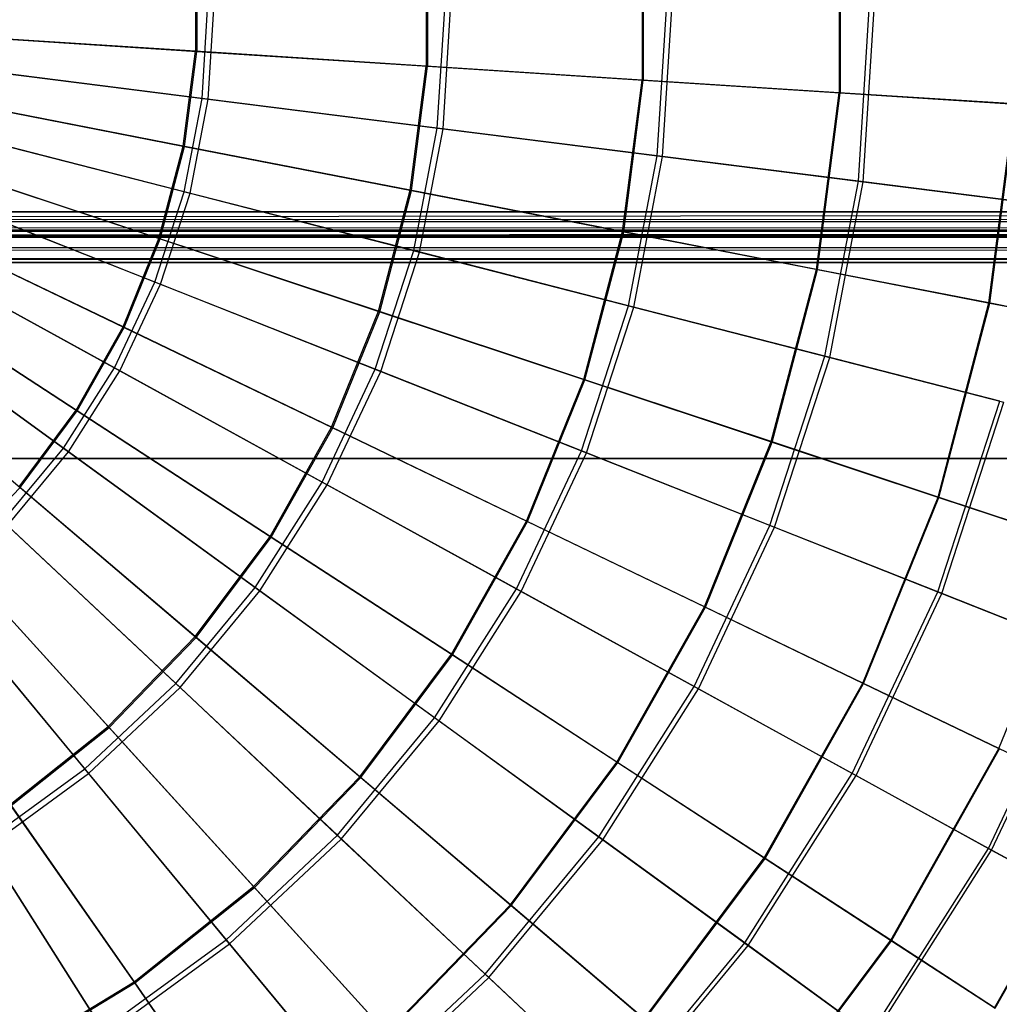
# Model space of a CAD drawing. Extents: x 0.2 to 40.1, y -6.7 to 6.7.
# Tile 366 of 516: x 30.5 to 32.1, y -5 to -3.4. Entities that reach past the tile are written whole.
import ezdxf

# ---------------------------------------------------------------- set-up
doc = ezdxf.new("R2010")
doc.units = 0
doc.header["$MEASUREMENT"] = 0
doc.layers.get('0').update_dxf_attribs({"color": 13, "linetype": 'CONTINUOUS'})

# ---------------------------------------------------------------- blocks, each defined once
blk = doc.blocks.new('SNOWBALL_XIV_PM3_STL')
at = {"color": 0}
for p, q in [((31.8011, -3.2852, 19.2135), (31.8011, -3.5631, 19.2135)), ((31.8011, -3.2852, 19.2135), (31.8011, -3.5631, 19.2135)), ((31.8028, -3.2851, 14.6297), (31.8028, -3.5632, 14.6297)), ((31.8028, -3.2851, 14.6297), (31.8028, -3.5632, 14.6297)), ((31.4937, -3.305, 19.4623), (31.4937, -3.5434, 19.4623)), ((31.4937, -3.305, 19.4623), (31.4937, -3.5434, 19.4623)), ((31.4955, -3.3049, 14.3807), (31.4955, -3.5435, 14.3807)), ((31.4955, -3.3049, 14.3807), (31.4955, -3.5435, 14.3807)), ((31.1572, -3.3266, 19.67), (31.1572, -3.5218, 19.67)), ((31.1572, -3.3266, 19.67), (31.1572, -3.5218, 19.67)), ((31.1592, -3.3265, 14.1727), (31.1592, -3.5219, 14.1727)), ((31.1592, -3.3265, 14.1727), (31.1592, -3.5219, 14.1727)), ((30.7971, -3.3497, 19.8332), (30.7971, -3.4986, 19.8332)), ((30.7971, -3.3497, 19.8332), (30.7971, -3.4986, 19.8332)), ((30.7992, -3.3496, 14.0093), (30.7992, -3.4988, 14.0093)), ((30.7992, -3.3496, 14.0093), (30.7992, -3.4988, 14.0093)), ((30.8075, -3.572, 19.8779), (30.8168, -3.4242, 19.8779)), ((30.8075, -3.572, 19.8779), (30.8168, -3.4242, 19.8779)), ((30.8171, -3.5732, 13.9628), (30.8265, -3.4242, 13.9628)), ((30.8171, -3.5732, 13.9628), (30.8265, -3.4242, 13.9628)), ((31.1742, -3.6183, 19.7151), (31.1864, -3.4242, 19.7151)), ((31.1742, -3.6183, 19.7151), (31.1864, -3.4242, 19.7151)), ((31.1833, -3.6195, 14.1268), (31.1956, -3.4242, 14.1268)), ((31.1833, -3.6195, 14.1268), (31.1956, -3.4242, 14.1268)), ((31.5172, -3.6617, 19.5064), (31.5321, -3.4242, 19.5064)), ((31.5172, -3.6617, 19.5064), (31.5321, -3.4242, 19.5064)), ((31.5256, -3.6627, 14.3367), (31.5406, -3.4242, 14.3367)), ((31.5256, -3.6627, 14.3367), (31.5406, -3.4242, 14.3367)), ((31.8309, -3.7013, 19.2551), (31.8484, -3.4242, 19.2551)), ((31.8309, -3.7013, 19.2551), (31.8484, -3.4242, 19.2551)), ((31.8385, -3.7023, 14.5889), (31.856, -3.4242, 14.5889)), ((31.8385, -3.7023, 14.5889), (31.856, -3.4242, 14.5889)), ((30.7971, -3.4986, 19.8332), (30.4192, -3.4744, 19.9493)), ((30.7971, -3.4986, 19.8332), (30.4192, -3.4744, 19.9493)), ((30.4215, -3.4745, 13.8929), (30.7992, -3.4988, 14.0093)), ((30.4215, -3.4745, 13.8929), (30.7992, -3.4988, 14.0093)), ((30.778, -3.6464, 19.8332), (30.7971, -3.4986, 19.8332)), ((30.778, -3.6464, 19.8332), (30.7971, -3.4986, 19.8332)), ((30.7802, -3.6468, 14.0093), (30.7992, -3.4988, 14.0093)), ((30.7802, -3.6468, 14.0093), (30.7992, -3.4988, 14.0093)), ((31.1572, -3.5218, 19.67), (30.7971, -3.4986, 19.8332)), ((31.1572, -3.5218, 19.67), (30.7971, -3.4986, 19.8332)), ((30.7992, -3.4988, 14.0093), (31.1592, -3.5219, 14.1727)), ((30.7992, -3.4988, 14.0093), (31.1592, -3.5219, 14.1727)), ((30.8075, -3.572, 19.8779), (30.4231, -3.5235, 19.9921)), ((30.8075, -3.572, 19.8779), (30.4231, -3.5235, 19.9921)), ((30.4331, -3.5247, 13.8473), (30.8171, -3.5732, 13.9628)), ((30.4331, -3.5247, 13.8473), (30.8171, -3.5732, 13.9628)), ((31.1322, -3.7153, 19.67), (31.1572, -3.5218, 19.67)), ((31.1322, -3.7153, 19.67), (31.1572, -3.5218, 19.67)), ((31.1342, -3.7157, 14.1727), (31.1592, -3.5219, 14.1727)), ((31.1342, -3.7157, 14.1727), (31.1592, -3.5219, 14.1727)), ((31.4937, -3.5434, 19.4623), (31.1572, -3.5218, 19.67)), ((31.4937, -3.5434, 19.4623), (31.1572, -3.5218, 19.67)), ((31.1592, -3.5219, 14.1727), (31.4955, -3.5435, 14.3807)), ((31.1592, -3.5219, 14.1727), (31.4955, -3.5435, 14.3807)), ((31.4632, -3.7798, 19.4623), (31.4937, -3.5434, 19.4623)), ((31.4632, -3.7798, 19.4623), (31.4937, -3.5434, 19.4623)), ((31.465, -3.7801, 14.3807), (31.4955, -3.5435, 14.3807)), ((31.465, -3.7801, 14.3807), (31.4955, -3.5435, 14.3807)), ((31.8011, -3.5631, 19.2135), (31.4937, -3.5434, 19.4623)), ((31.8011, -3.5631, 19.2135), (31.4937, -3.5434, 19.4623)), ((31.4955, -3.5435, 14.3807), (31.8028, -3.5632, 14.6297)), ((31.4955, -3.5435, 14.3807), (31.8028, -3.5632, 14.6297)), ((30.778, -3.6464, 19.8332), (30.4064, -3.574, 19.9493)), ((30.778, -3.6464, 19.8332), (30.4064, -3.574, 19.9493)), ((30.4086, -3.5744, 13.8929), (30.7802, -3.6468, 14.0093)), ((30.4086, -3.5744, 13.8929), (30.7802, -3.6468, 14.0093)), ((30.7797, -3.7175, 19.8779), (30.8075, -3.572, 19.8779)), ((30.7797, -3.7175, 19.8779), (30.8075, -3.572, 19.8779)), ((30.7891, -3.7199, 13.9628), (30.8171, -3.5732, 13.9628)), ((30.7891, -3.7199, 13.9628), (30.8171, -3.5732, 13.9628)), ((31.1742, -3.6183, 19.7151), (30.8075, -3.572, 19.8779)), ((31.1742, -3.6183, 19.7151), (30.8075, -3.572, 19.8779)), ((30.8171, -3.5732, 13.9628), (31.1833, -3.6195, 14.1268)), ((30.8171, -3.5732, 13.9628), (31.1833, -3.6195, 14.1268)), ((31.7656, -3.8387, 19.2135), (31.8011, -3.5631, 19.2135)), ((31.7656, -3.8387, 19.2135), (31.8011, -3.5631, 19.2135)), ((31.7672, -3.839, 14.6297), (31.8028, -3.5632, 14.6297)), ((31.7672, -3.839, 14.6297), (31.8028, -3.5632, 14.6297)), ((32.0746, -3.5807, 18.9276), (31.8011, -3.5631, 19.2135)), ((32.0746, -3.5807, 18.9276), (31.8011, -3.5631, 19.2135)), ((31.8028, -3.5632, 14.6297), (32.076, -3.5808, 14.9159)), ((31.8028, -3.5632, 14.6297), (32.076, -3.5808, 14.9159)), ((32.0345, -3.8911, 18.9276), (32.0746, -3.5807, 18.9276)), ((32.0345, -3.8911, 18.9276), (32.0746, -3.5807, 18.9276)), ((32.036, -3.8913, 14.9159), (32.076, -3.5808, 14.9159)), ((32.036, -3.8913, 14.9159), (32.076, -3.5808, 14.9159)), ((30.7797, -3.7175, 19.8779), (30.4045, -3.6212, 19.9921)), ((30.7797, -3.7175, 19.8779), (30.4045, -3.6212, 19.9921)), ((30.4143, -3.6237, 13.8473), (30.7891, -3.7199, 13.9628)), ((30.4143, -3.6237, 13.8473), (30.7891, -3.7199, 13.9628)), ((31.1377, -3.8094, 19.7151), (31.1742, -3.6183, 19.7151)), ((31.1377, -3.8094, 19.7151), (31.1742, -3.6183, 19.7151)), ((31.1466, -3.8117, 14.1268), (31.1833, -3.6195, 14.1268)), ((31.1466, -3.8117, 14.1268), (31.1833, -3.6195, 14.1268)), ((31.5172, -3.6617, 19.5064), (31.1742, -3.6183, 19.7151)), ((31.5172, -3.6617, 19.5064), (31.1742, -3.6183, 19.7151)), ((31.1833, -3.6195, 14.1268), (31.5256, -3.6627, 14.3367)), ((31.1833, -3.6195, 14.1268), (31.5256, -3.6627, 14.3367)), ((30.7403, -3.7904, 19.8332), (30.778, -3.6464, 19.8332)), ((30.7403, -3.7904, 19.8332), (30.778, -3.6464, 19.8332)), ((30.7423, -3.7911, 14.0093), (30.7802, -3.6468, 14.0093)), ((30.7423, -3.7911, 14.0093), (30.7802, -3.6468, 14.0093)), ((31.1322, -3.7153, 19.67), (30.778, -3.6464, 19.8332)), ((31.1322, -3.7153, 19.67), (30.778, -3.6464, 19.8332)), ((30.7802, -3.6468, 14.0093), (31.1342, -3.7157, 14.1727)), ((30.7802, -3.6468, 14.0093), (31.1342, -3.7157, 14.1727)), ((31.4726, -3.8954, 19.5064), (31.5172, -3.6617, 19.5064)), ((31.4726, -3.8954, 19.5064), (31.5172, -3.6617, 19.5064)), ((31.4808, -3.8975, 14.3367), (31.5256, -3.6627, 14.3367)), ((31.4808, -3.8975, 14.3367), (31.5256, -3.6627, 14.3367)), ((31.8309, -3.7013, 19.2551), (31.5172, -3.6617, 19.5064)), ((31.8309, -3.7013, 19.2551), (31.5172, -3.6617, 19.5064)), ((31.5256, -3.6627, 14.3367), (31.8385, -3.7023, 14.5889)), ((31.5256, -3.6627, 14.3367), (31.8385, -3.7023, 14.5889)), ((30.7403, -3.7904, 19.8332), (30.3809, -3.6711, 19.9493)), ((30.7403, -3.7904, 19.8332), (30.3809, -3.6711, 19.9493)), ((30.3831, -3.6718, 13.8929), (30.7423, -3.7911, 14.0093)), ((30.3831, -3.6718, 13.8929), (30.7423, -3.7911, 14.0093)), ((30.7339, -3.8584, 19.8779), (30.3737, -3.7158, 19.9921)), ((30.7339, -3.8584, 19.8779), (30.3737, -3.7158, 19.9921)), ((31.0827, -3.9041, 19.67), (31.1322, -3.7153, 19.67)), ((31.0827, -3.9041, 19.67), (31.1322, -3.7153, 19.67)), ((31.0846, -3.9048, 14.1727), (31.1342, -3.7157, 14.1727)), ((31.0846, -3.9048, 14.1727), (31.1342, -3.7157, 14.1727)), ((31.4632, -3.7798, 19.4623), (31.1322, -3.7153, 19.67)), ((31.4632, -3.7798, 19.4623), (31.1322, -3.7153, 19.67)), ((31.1342, -3.7157, 14.1727), (31.465, -3.7801, 14.3807)), ((31.1342, -3.7157, 14.1727), (31.465, -3.7801, 14.3807)), ((31.7789, -3.9741, 19.2551), (31.8309, -3.7013, 19.2551)), ((31.7789, -3.9741, 19.2551), (31.8309, -3.7013, 19.2551)), ((31.7863, -3.976, 14.5889), (31.8385, -3.7023, 14.5889)), ((31.7863, -3.976, 14.5889), (31.8385, -3.7023, 14.5889)), ((32.1102, -3.7366, 18.9655), (31.8309, -3.7013, 19.2551)), ((32.1102, -3.7366, 18.9655), (31.8309, -3.7013, 19.2551)), ((31.8385, -3.7023, 14.5889), (32.1168, -3.7374, 14.8795)), ((31.8385, -3.7023, 14.5889), (32.1168, -3.7374, 14.8795)), ((30.3831, -3.7195, 13.8473), (30.743, -3.862, 13.9628)), ((30.3831, -3.7195, 13.8473), (30.743, -3.862, 13.9628)), ((30.7339, -3.8584, 19.8779), (30.7797, -3.7175, 19.8779)), ((30.7339, -3.8584, 19.8779), (30.7797, -3.7175, 19.8779)), ((30.743, -3.862, 13.9628), (30.7891, -3.7199, 13.9628)), ((30.743, -3.862, 13.9628), (30.7891, -3.7199, 13.9628)), ((31.1377, -3.8094, 19.7151), (30.7797, -3.7175, 19.8779)), ((31.1377, -3.8094, 19.7151), (30.7797, -3.7175, 19.8779)), ((30.7891, -3.7199, 13.9628), (31.1466, -3.8117, 14.1268)), ((30.7891, -3.7199, 13.9628), (31.1466, -3.8117, 14.1268)), ((0.8788, -3.7801, 51.6919), (39.3922, -3.749, 51.6983)), ((0.8788, -3.7801, 51.6919), (39.3922, -3.749, 51.6983)), ((0.8883, -3.749, 51.6983), (39.3922, -3.749, 51.6983)), ((39.3922, -3.749, 51.6589), (0.8883, -3.749, 51.6589)), ((0.8883, -3.749, 51.6983), (39.3922, -3.749, 51.6983)), ((0.8883, -3.749, 51.6589), (39.4012, -3.7638, 51.656)), ((0.8883, -3.749, 51.6589), (39.4012, -3.7638, 51.656)), ((39.3922, -3.749, 51.6589), (0.8883, -3.749, 51.6589)), ((0.8607, -3.7855, 51.6344), (39.4105, -3.7769, 51.6474)), ((0.8607, -3.7855, 51.6344), (39.4105, -3.7769, 51.6474)), ((0.87, -3.7769, 51.6474), (39.4105, -3.7769, 51.6474)), ((0.87, -3.7769, 51.6474), (39.4105, -3.7769, 51.6474)), ((0.8788, -3.7646, 51.6557), (39.4012, -3.7638, 51.656)), ((0.8788, -3.7646, 51.6557), (39.4012, -3.7638, 51.656)), ((39.4105, -3.7769, 51.6474), (0.8788, -3.7646, 51.6557)), ((39.4105, -3.7769, 51.6474), (0.8788, -3.7646, 51.6557)), ((30.6844, -3.9285, 19.8332), (30.3432, -3.7642, 19.9493)), ((30.6844, -3.9285, 19.8332), (30.3432, -3.7642, 19.9493)), ((30.3453, -3.7652, 13.8929), (30.6863, -3.9294, 14.0093)), ((30.3453, -3.7652, 13.8929), (30.6863, -3.9294, 14.0093)), ((39.4288, -3.7884, 51.6196), (0.8517, -3.7884, 51.6196)), ((0.8517, -3.7884, 50.9109), (39.4288, -3.7884, 50.9109)), ((39.4288, -3.7884, 51.6196), (0.8517, -3.7884, 51.6196)), ((0.8517, -3.7884, 50.9109), (39.4288, -3.7884, 50.9109)), ((39.4193, -3.7852, 51.6351), (0.8607, -3.7855, 51.6344)), ((39.4193, -3.7852, 51.6351), (0.8607, -3.7855, 51.6344)), ((39.4206, -3.786, 51.6332), (0.8607, -3.7855, 51.6344)), ((39.4206, -3.786, 51.6332), (0.8607, -3.7855, 51.6344)), ((39.4288, -3.7884, 51.6196), (0.8607, -3.7855, 51.6344)), ((39.4288, -3.7884, 51.6196), (0.8607, -3.7855, 51.6344)), ((0.87, -3.8047, 51.6752), (39.4012, -3.7787, 51.6925)), ((0.87, -3.8047, 51.6752), (39.4012, -3.7787, 51.6925)), ((0.8788, -3.7801, 51.6919), (39.4012, -3.7787, 51.6925)), ((0.8788, -3.7801, 51.6919), (39.4012, -3.7787, 51.6925)), ((30.6844, -3.9285, 19.8332), (30.7403, -3.7904, 19.8332)), ((30.6844, -3.9285, 19.8332), (30.7403, -3.7904, 19.8332)), ((30.6863, -3.9294, 14.0093), (30.7423, -3.7911, 14.0093)), ((30.6863, -3.9294, 14.0093), (30.7423, -3.7911, 14.0093)), ((31.0827, -3.9041, 19.67), (30.7403, -3.7904, 19.8332)), ((31.0827, -3.9041, 19.67), (30.7403, -3.7904, 19.8332)), ((30.7423, -3.7911, 14.0093), (31.0846, -3.9048, 14.1727)), ((30.7423, -3.7911, 14.0093), (31.0846, -3.9048, 14.1727)), ((31.4027, -4.0104, 19.4623), (31.4632, -3.7798, 19.4623)), ((31.4027, -4.0104, 19.4623), (31.4632, -3.7798, 19.4623)), ((31.4045, -4.011, 14.3807), (31.465, -3.7801, 14.3807)), ((31.4045, -4.011, 14.3807), (31.465, -3.7801, 14.3807)), ((31.7656, -3.8387, 19.2135), (31.4632, -3.7798, 19.4623)), ((31.7656, -3.8387, 19.2135), (31.4632, -3.7798, 19.4623)), ((31.465, -3.7801, 14.3807), (31.7672, -3.839, 14.6297)), ((31.465, -3.7801, 14.3807), (31.7672, -3.839, 14.6297)), ((0.8607, -3.822, 51.6492), (39.4105, -3.8047, 51.6752)), ((0.8607, -3.822, 51.6492), (39.4105, -3.8047, 51.6752)), ((0.87, -3.8047, 51.6752), (39.4105, -3.8047, 51.6752)), ((0.87, -3.8047, 51.6752), (39.4105, -3.8047, 51.6752)), ((30.6709, -3.9924, 19.8779), (30.3314, -3.8058, 19.9921)), ((30.6709, -3.9924, 19.8779), (30.3314, -3.8058, 19.9921)), ((0.8517, -3.8278, 51.6196), (39.4193, -3.8214, 51.6507)), ((0.8517, -3.8278, 51.6196), (39.4193, -3.8214, 51.6507)), ((0.8607, -3.822, 51.6492), (39.4193, -3.8214, 51.6507)), ((0.8607, -3.822, 51.6492), (39.4193, -3.8214, 51.6507)), ((30.3402, -3.8107, 13.8473), (30.6794, -3.9971, 13.9628)), ((30.3402, -3.8107, 13.8473), (30.6794, -3.9971, 13.9628)), ((31.0776, -3.9945, 19.7151), (31.1377, -3.8094, 19.7151)), ((31.0776, -3.9945, 19.7151), (31.1377, -3.8094, 19.7151)), ((31.0861, -3.9978, 14.1268), (31.1466, -3.8117, 14.1268)), ((31.0861, -3.9978, 14.1268), (31.1466, -3.8117, 14.1268)), ((31.4726, -3.8954, 19.5064), (31.1377, -3.8094, 19.7151)), ((31.4726, -3.8954, 19.5064), (31.1377, -3.8094, 19.7151)), ((31.1466, -3.8117, 14.1268), (31.4808, -3.8975, 14.3367)), ((31.1466, -3.8117, 14.1268), (31.4808, -3.8975, 14.3367)), ((0.8517, -3.8278, 51.6196), (39.4288, -3.8278, 51.6196)), ((39.4288, -3.8278, 50.9109), (0.8517, -3.8278, 50.9109)), ((39.4288, -3.8278, 50.9109), (0.8517, -3.8278, 50.9109)), ((0.8517, -3.8278, 51.6196), (39.4288, -3.8278, 51.6196)), ((31.6951, -4.1074, 19.2135), (31.7656, -3.8387, 19.2135)), ((31.6951, -4.1074, 19.2135), (31.7656, -3.8387, 19.2135)), ((31.6967, -4.108, 14.6297), (31.7672, -3.839, 14.6297)), ((31.6967, -4.108, 14.6297), (31.7672, -3.839, 14.6297)), ((32.0345, -3.8911, 18.9276), (31.7656, -3.8387, 19.2135)), ((32.0345, -3.8911, 18.9276), (31.7656, -3.8387, 19.2135)), ((31.7672, -3.839, 14.6297), (32.036, -3.8913, 14.9159)), ((31.7672, -3.839, 14.6297), (32.036, -3.8913, 14.9159)), ((30.6113, -4.0582, 19.8332), (30.294, -3.8517, 19.9493)), ((30.6113, -4.0582, 19.8332), (30.294, -3.8517, 19.9493)), ((30.2958, -3.8529, 13.8929), (30.6131, -4.0594, 14.0093)), ((30.2958, -3.8529, 13.8929), (30.6131, -4.0594, 14.0093)), ((30.6709, -3.9924, 19.8779), (30.7339, -3.8584, 19.8779)), ((30.6709, -3.9924, 19.8779), (30.7339, -3.8584, 19.8779)), ((30.6794, -3.9971, 13.9628), (30.743, -3.862, 13.9628)), ((30.6794, -3.9971, 13.9628), (30.743, -3.862, 13.9628)), ((31.0776, -3.9945, 19.7151), (30.7339, -3.8584, 19.8779)), ((31.0776, -3.9945, 19.7151), (30.7339, -3.8584, 19.8779)), ((30.743, -3.862, 13.9628), (31.0861, -3.9978, 14.1268)), ((30.743, -3.862, 13.9628), (31.0861, -3.9978, 14.1268)), ((30.5915, -4.1175, 19.8779), (30.2781, -3.8898, 19.9921)), ((30.5915, -4.1175, 19.8779), (30.2781, -3.8898, 19.9921)), ((30.2862, -3.8957, 13.8473), (30.5993, -4.1232, 13.9628)), ((30.2862, -3.8957, 13.8473), (30.5993, -4.1232, 13.9628)), ((31.3991, -4.1217, 19.5064), (31.4726, -3.8954, 19.5064)), ((31.3991, -4.1217, 19.5064), (31.4726, -3.8954, 19.5064)), ((31.407, -4.1249, 14.3367), (31.4808, -3.8975, 14.3367)), ((31.407, -4.1249, 14.3367), (31.4808, -3.8975, 14.3367)), ((31.7789, -3.9741, 19.2551), (31.4726, -3.8954, 19.5064)), ((31.7789, -3.9741, 19.2551), (31.4726, -3.8954, 19.5064)), ((31.4808, -3.8975, 14.3367), (31.7863, -3.976, 14.5889)), ((31.4808, -3.8975, 14.3367), (31.7863, -3.976, 14.5889)), ((31.9552, -4.1938, 18.9276), (32.0345, -3.8911, 18.9276)), ((31.9552, -4.1938, 18.9276), (32.0345, -3.8911, 18.9276)), ((31.9566, -4.1943, 14.9159), (32.036, -3.8913, 14.9159)), ((31.9566, -4.1943, 14.9159), (32.036, -3.8913, 14.9159)), ((32.2657, -3.9361, 18.6092), (32.0345, -3.8911, 18.9276)), ((32.2657, -3.9361, 18.6092), (32.0345, -3.8911, 18.9276)), ((32.036, -3.8913, 14.9159), (32.2669, -3.9363, 15.2344)), ((32.036, -3.8913, 14.9159), (32.2669, -3.9363, 15.2344)), ((31.0095, -4.085, 19.67), (31.0827, -3.9041, 19.67)), ((31.0095, -4.085, 19.67), (31.0827, -3.9041, 19.67)), ((31.0113, -4.0859, 14.1727), (31.0846, -3.9048, 14.1727)), ((31.0113, -4.0859, 14.1727), (31.0846, -3.9048, 14.1727)), ((31.4027, -4.0104, 19.4623), (31.0827, -3.9041, 19.67)), ((31.4027, -4.0104, 19.4623), (31.0827, -3.9041, 19.67)), ((31.0846, -3.9048, 14.1727), (31.4045, -4.011, 14.3807)), ((31.0846, -3.9048, 14.1727), (31.4045, -4.011, 14.3807)), ((30.6113, -4.0582, 19.8332), (30.6844, -3.9285, 19.8332)), ((30.6113, -4.0582, 19.8332), (30.6844, -3.9285, 19.8332)), ((30.6131, -4.0594, 14.0093), (30.6863, -3.9294, 14.0093)), ((30.6131, -4.0594, 14.0093), (30.6863, -3.9294, 14.0093)), ((31.0095, -4.085, 19.67), (30.6844, -3.9285, 19.8332)), ((31.0095, -4.085, 19.67), (30.6844, -3.9285, 19.8332)), ((30.6863, -3.9294, 14.0093), (31.0113, -4.0859, 14.1727)), ((30.6863, -3.9294, 14.0093), (31.0113, -4.0859, 14.1727)), ((30.2356, -3.9336, 13.8929), (30.5238, -4.179, 14.0093)), ((30.2356, -3.9336, 13.8929), (30.5238, -4.179, 14.0093)), ((31.6931, -4.2382, 19.2551), (31.7789, -3.9741, 19.2551)), ((31.6931, -4.2382, 19.2551), (31.7789, -3.9741, 19.2551)), ((31.7002, -4.241, 14.5889), (31.7863, -3.976, 14.5889)), ((31.7002, -4.241, 14.5889), (31.7863, -3.976, 14.5889)), ((32.0515, -4.0441, 18.9655), (31.7789, -3.9741, 19.2551)), ((32.0515, -4.0441, 18.9655), (31.7789, -3.9741, 19.2551)), ((31.7863, -3.976, 14.5889), (32.058, -4.0457, 14.8795)), ((31.7863, -3.976, 14.5889), (32.058, -4.0457, 14.8795)), ((30.5915, -4.1175, 19.8779), (30.6709, -3.9924, 19.8779)), ((30.5915, -4.1175, 19.8779), (30.6709, -3.9924, 19.8779)), ((30.9948, -4.1705, 19.7151), (30.6709, -3.9924, 19.8779)), ((30.9948, -4.1705, 19.7151), (30.6709, -3.9924, 19.8779)), ((30.5993, -4.1232, 13.9628), (30.6794, -3.9971, 13.9628)), ((30.5993, -4.1232, 13.9628), (30.6794, -3.9971, 13.9628)), ((30.6794, -3.9971, 13.9628), (31.0028, -4.1749, 14.1268)), ((30.6794, -3.9971, 13.9628), (31.0028, -4.1749, 14.1268)), ((30.9948, -4.1705, 19.7151), (31.0776, -3.9945, 19.7151)), ((30.9948, -4.1705, 19.7151), (31.0776, -3.9945, 19.7151)), ((31.0028, -4.1749, 14.1268), (31.0861, -3.9978, 14.1268)), ((31.0028, -4.1749, 14.1268), (31.0861, -3.9978, 14.1268)), ((31.3991, -4.1217, 19.5064), (31.0776, -3.9945, 19.7151)), ((31.3991, -4.1217, 19.5064), (31.0776, -3.9945, 19.7151)), ((31.0861, -3.9978, 14.1268), (31.407, -4.1249, 14.3367)), ((31.0861, -3.9978, 14.1268), (31.407, -4.1249, 14.3367)), ((31.3133, -4.2313, 19.4623), (31.4027, -4.0104, 19.4623)), ((31.3133, -4.2313, 19.4623), (31.4027, -4.0104, 19.4623)), ((31.3149, -4.2321, 14.3807), (31.4045, -4.011, 14.3807)), ((31.3149, -4.2321, 14.3807), (31.4045, -4.011, 14.3807)), ((31.6951, -4.1074, 19.2135), (31.4027, -4.0104, 19.4623)), ((31.6951, -4.1074, 19.2135), (31.4027, -4.0104, 19.4623)), ((31.4045, -4.011, 14.3807), (31.6967, -4.108, 14.6297)), ((31.4045, -4.011, 14.3807), (31.6967, -4.108, 14.6297)), ((31.9548, -4.3418, 18.9655), (32.0515, -4.0441, 18.9655)), ((31.9548, -4.3418, 18.9655), (32.0515, -4.0441, 18.9655)), ((31.961, -4.3442, 14.8795), (32.058, -4.0457, 14.8795)), ((31.961, -4.3442, 14.8795), (32.058, -4.0457, 14.8795)), ((30.5222, -4.1776, 19.8332), (30.6113, -4.0582, 19.8332)), ((30.5222, -4.1776, 19.8332), (30.6113, -4.0582, 19.8332)), ((30.5238, -4.179, 14.0093), (30.6131, -4.0594, 14.0093)), ((30.5238, -4.179, 14.0093), (30.6131, -4.0594, 14.0093)), ((30.9137, -4.2551, 19.67), (30.6113, -4.0582, 19.8332)), ((30.9137, -4.2551, 19.67), (30.6113, -4.0582, 19.8332)), ((30.6131, -4.0594, 14.0093), (30.9154, -4.2562, 14.1727)), ((30.6131, -4.0594, 14.0093), (30.9154, -4.2562, 14.1727)), ((30.9137, -4.2551, 19.67), (31.0095, -4.085, 19.67)), ((30.9137, -4.2551, 19.67), (31.0095, -4.085, 19.67)), ((30.9154, -4.2562, 14.1727), (31.0113, -4.0859, 14.1727)), ((30.9154, -4.2562, 14.1727), (31.0113, -4.0859, 14.1727)), ((31.3133, -4.2313, 19.4623), (31.0095, -4.085, 19.67)), ((31.3133, -4.2313, 19.4623), (31.0095, -4.085, 19.67)), ((31.0113, -4.0859, 14.1727), (31.3149, -4.2321, 14.3807)), ((31.0113, -4.0859, 14.1727), (31.3149, -4.2321, 14.3807)), ((31.5908, -4.365, 19.2135), (31.6951, -4.1074, 19.2135)), ((31.5908, -4.365, 19.2135), (31.6951, -4.1074, 19.2135)), ((31.5924, -4.3657, 14.6297), (31.6967, -4.108, 14.6297)), ((31.5924, -4.3657, 14.6297), (31.6967, -4.108, 14.6297)), ((31.9552, -4.1938, 18.9276), (31.6951, -4.1074, 19.2135)), ((31.9552, -4.1938, 18.9276), (31.6951, -4.1074, 19.2135)), ((31.6967, -4.108, 14.6297), (31.9566, -4.1943, 14.9159)), ((31.6967, -4.108, 14.6297), (31.9566, -4.1943, 14.9159)), ((30.4971, -4.2316, 19.8779), (30.5915, -4.1175, 19.8779)), ((30.4971, -4.2316, 19.8779), (30.5915, -4.1175, 19.8779)), ((30.5042, -4.2383, 13.9628), (30.5993, -4.1232, 13.9628)), ((30.5042, -4.2383, 13.9628), (30.5993, -4.1232, 13.9628)), ((30.8905, -4.3348, 19.7151), (30.5915, -4.1175, 19.8779)), ((30.8905, -4.3348, 19.7151), (30.5915, -4.1175, 19.8779)), ((30.5993, -4.1232, 13.9628), (30.8979, -4.3402, 14.1268)), ((30.5993, -4.1232, 13.9628), (30.8979, -4.3402, 14.1268)), ((31.2977, -4.3371, 19.5064), (31.3991, -4.1217, 19.5064)), ((31.2977, -4.3371, 19.5064), (31.3991, -4.1217, 19.5064)), ((31.3052, -4.3412, 14.3367), (31.407, -4.1249, 14.3367)), ((31.3052, -4.3412, 14.3367), (31.407, -4.1249, 14.3367)), ((31.6931, -4.2382, 19.2551), (31.3991, -4.1217, 19.5064)), ((31.6931, -4.2382, 19.2551), (31.3991, -4.1217, 19.5064)), ((31.407, -4.1249, 14.3367), (31.7002, -4.241, 14.5889)), ((31.407, -4.1249, 14.3367), (31.7002, -4.241, 14.5889)), ((0.8489, -4.1339, 50.8714), (39.4316, -4.1339, 50.8714)), ((39.4316, -4.1339, 50.9108), (0.8489, -4.1339, 50.9108)), ((0.8489, -4.1339, 50.8714), (39.4316, -4.1339, 50.8714)), ((39.4316, -4.1339, 50.9108), (0.8489, -4.1339, 50.9108)), ((30.8905, -4.3348, 19.7151), (30.9948, -4.1705, 19.7151)), ((30.8905, -4.3348, 19.7151), (30.9948, -4.1705, 19.7151)), ((30.8979, -4.3402, 14.1268), (31.0028, -4.1749, 14.1268)), ((30.8979, -4.3402, 14.1268), (31.0028, -4.1749, 14.1268)), ((31.2977, -4.3371, 19.5064), (30.9948, -4.1705, 19.7151)), ((31.2977, -4.3371, 19.5064), (30.9948, -4.1705, 19.7151)), ((31.0028, -4.1749, 14.1268), (31.3052, -4.3412, 14.3367)), ((31.0028, -4.1749, 14.1268), (31.3052, -4.3412, 14.3367)), ((30.42, -4.2862, 14.0093), (30.5238, -4.179, 14.0093)), ((30.42, -4.2862, 14.0093), (30.5238, -4.179, 14.0093)), ((30.797, -4.4115, 19.67), (30.5222, -4.1776, 19.8332)), ((30.797, -4.4115, 19.67), (30.5222, -4.1776, 19.8332)), ((30.5238, -4.179, 14.0093), (30.7985, -4.4128, 14.1727)), ((30.5238, -4.179, 14.0093), (30.7985, -4.4128, 14.1727)), ((31.8377, -4.4839, 18.9276), (31.9552, -4.1938, 18.9276)), ((31.8377, -4.4839, 18.9276), (31.9552, -4.1938, 18.9276)), ((31.839, -4.4845, 14.9159), (31.9566, -4.1943, 14.9159)), ((31.839, -4.4845, 14.9159), (31.9566, -4.1943, 14.9159)), ((32.1786, -4.268, 18.6092), (31.9552, -4.1938, 18.9276)), ((32.1786, -4.268, 18.6092), (31.9552, -4.1938, 18.9276)), ((31.9566, -4.1943, 14.9159), (32.1798, -4.2684, 15.2344)), ((31.9566, -4.1943, 14.9159), (32.1798, -4.2684, 15.2344)), ((30.7665, -4.4847, 19.7151), (30.4971, -4.2316, 19.8779)), ((30.7665, -4.4847, 19.7151), (30.4971, -4.2316, 19.8779)), ((30.5042, -4.2383, 13.9628), (30.7732, -4.4909, 14.1268)), ((30.5042, -4.2383, 13.9628), (30.7732, -4.4909, 14.1268)), ((31.1963, -4.439, 19.4623), (31.3133, -4.2313, 19.4623)), ((31.1963, -4.439, 19.4623), (31.3133, -4.2313, 19.4623)), ((31.1979, -4.44, 14.3807), (31.3149, -4.2321, 14.3807)), ((31.1979, -4.44, 14.3807), (31.3149, -4.2321, 14.3807)), ((31.5908, -4.365, 19.2135), (31.3133, -4.2313, 19.4623)), ((31.5908, -4.365, 19.2135), (31.3133, -4.2313, 19.4623)), ((31.3149, -4.2321, 14.3807), (31.5924, -4.3657, 14.6297)), ((31.3149, -4.2321, 14.3807), (31.5924, -4.3657, 14.6297)), ((31.5749, -4.4894, 19.2551), (31.6931, -4.2382, 19.2551)), ((31.5749, -4.4894, 19.2551), (31.6931, -4.2382, 19.2551)), ((31.9548, -4.3418, 18.9655), (31.6931, -4.2382, 19.2551)), ((31.9548, -4.3418, 18.9655), (31.6931, -4.2382, 19.2551)), ((31.5816, -4.4931, 14.5889), (31.7002, -4.241, 14.5889)), ((31.5816, -4.4931, 14.5889), (31.7002, -4.241, 14.5889)), ((31.7002, -4.241, 14.5889), (31.961, -4.3442, 14.8795)), ((31.7002, -4.241, 14.5889), (31.961, -4.3442, 14.8795)), ((30.797, -4.4115, 19.67), (30.9137, -4.2551, 19.67)), ((30.797, -4.4115, 19.67), (30.9137, -4.2551, 19.67)), ((30.7985, -4.4128, 14.1727), (30.9154, -4.2562, 14.1727)), ((30.7985, -4.4128, 14.1727), (30.9154, -4.2562, 14.1727)), ((31.1963, -4.439, 19.4623), (30.9137, -4.2551, 19.67)), ((31.1963, -4.439, 19.4623), (30.9137, -4.2551, 19.67)), ((30.9154, -4.2562, 14.1727), (31.1979, -4.44, 14.3807)), ((30.9154, -4.2562, 14.1727), (31.1979, -4.44, 14.3807)), ((32.0499, -4.5861, 18.6092), (32.1786, -4.268, 18.6092)), ((32.0499, -4.5861, 18.6092), (32.1786, -4.268, 18.6092)), ((30.6612, -4.5517, 19.67), (30.4186, -4.2846, 19.8332)), ((30.6612, -4.5517, 19.67), (30.4186, -4.2846, 19.8332)), ((30.42, -4.2862, 14.0093), (30.6625, -4.5532, 14.1727)), ((30.42, -4.2862, 14.0093), (30.6625, -4.5532, 14.1727)), ((30.6247, -4.6178, 19.7151), (30.3891, -4.3331, 19.8779)), ((30.6247, -4.6178, 19.7151), (30.3891, -4.3331, 19.8779)), ((30.3953, -4.3405, 13.9628), (30.6305, -4.6249, 14.1268)), ((30.3953, -4.3405, 13.9628), (30.6305, -4.6249, 14.1268)), ((30.7665, -4.4847, 19.7151), (30.8905, -4.3348, 19.7151)), ((30.7665, -4.4847, 19.7151), (30.8905, -4.3348, 19.7151)), ((30.7732, -4.4909, 14.1268), (30.8979, -4.3402, 14.1268)), ((30.7732, -4.4909, 14.1268), (30.8979, -4.3402, 14.1268)), ((31.1702, -4.538, 19.5064), (30.8905, -4.3348, 19.7151)), ((31.1702, -4.538, 19.5064), (30.8905, -4.3348, 19.7151)), ((30.8979, -4.3402, 14.1268), (31.1771, -4.543, 14.3367)), ((30.8979, -4.3402, 14.1268), (31.1771, -4.543, 14.3367)), ((31.1702, -4.538, 19.5064), (31.2977, -4.3371, 19.5064)), ((31.1702, -4.538, 19.5064), (31.2977, -4.3371, 19.5064)), ((31.1771, -4.543, 14.3367), (31.3052, -4.3412, 14.3367)), ((31.1771, -4.543, 14.3367), (31.3052, -4.3412, 14.3367)), ((31.5749, -4.4894, 19.2551), (31.2977, -4.3371, 19.5064)), ((31.5749, -4.4894, 19.2551), (31.2977, -4.3371, 19.5064)), ((31.3052, -4.3412, 14.3367), (31.5816, -4.4931, 14.5889)), ((31.3052, -4.3412, 14.3367), (31.5816, -4.4931, 14.5889)), ((31.8215, -4.625, 18.9655), (31.9548, -4.3418, 18.9655)), ((31.8215, -4.625, 18.9655), (31.9548, -4.3418, 18.9655)), ((31.8274, -4.6282, 14.8795), (31.961, -4.3442, 14.8795)), ((31.8274, -4.6282, 14.8795), (31.961, -4.3442, 14.8795)), ((32.1799, -4.4309, 18.6423), (31.9548, -4.3418, 18.9655)), ((32.1799, -4.4309, 18.6423), (31.9548, -4.3418, 18.9655)), ((31.961, -4.3442, 14.8795), (32.1852, -4.433, 15.2035)), ((31.961, -4.3442, 14.8795), (32.1852, -4.433, 15.2035)), ((31.4545, -4.6071, 19.2135), (31.5908, -4.365, 19.2135)), ((31.4545, -4.6071, 19.2135), (31.5908, -4.365, 19.2135)), ((31.4559, -4.608, 14.6297), (31.5924, -4.3657, 14.6297)), ((31.4559, -4.608, 14.6297), (31.5924, -4.3657, 14.6297)), ((31.8377, -4.4839, 18.9276), (31.5908, -4.365, 19.2135)), ((31.8377, -4.4839, 18.9276), (31.5908, -4.365, 19.2135)), ((31.5924, -4.3657, 14.6297), (31.839, -4.4845, 14.9159)), ((31.5924, -4.3657, 14.6297), (31.839, -4.4845, 14.9159)), ((30.6612, -4.5517, 19.67), (30.797, -4.4115, 19.67)), ((30.6612, -4.5517, 19.67), (30.797, -4.4115, 19.67)), ((30.6625, -4.5532, 14.1727), (30.7985, -4.4128, 14.1727)), ((30.6625, -4.5532, 14.1727), (30.7985, -4.4128, 14.1727)), ((31.0537, -4.6301, 19.4623), (30.797, -4.4115, 19.67)), ((31.0537, -4.6301, 19.4623), (30.797, -4.4115, 19.67)), ((30.7985, -4.4128, 14.1727), (31.0551, -4.6313, 14.3807)), ((30.7985, -4.4128, 14.1727), (31.0551, -4.6313, 14.3807)), ((32.0337, -4.7417, 18.6423), (32.1799, -4.4309, 18.6423)), ((32.0337, -4.7417, 18.6423), (32.1799, -4.4309, 18.6423)), ((32.0387, -4.7444, 15.2035), (32.1852, -4.433, 15.2035)), ((32.0387, -4.7444, 15.2035), (32.1852, -4.433, 15.2035)), ((31.0537, -4.6301, 19.4623), (31.1963, -4.439, 19.4623)), ((31.0537, -4.6301, 19.4623), (31.1963, -4.439, 19.4623)), ((31.0551, -4.6313, 14.3807), (31.1979, -4.44, 14.3807)), ((31.0551, -4.6313, 14.3807), (31.1979, -4.44, 14.3807)), ((31.4545, -4.6071, 19.2135), (31.1963, -4.439, 19.4623)), ((31.4545, -4.6071, 19.2135), (31.1963, -4.439, 19.4623)), ((31.1979, -4.44, 14.3807), (31.4559, -4.608, 14.6297)), ((31.1979, -4.44, 14.3807), (31.4559, -4.608, 14.6297)), ((31.6841, -4.7566, 18.9276), (31.8377, -4.4839, 18.9276)), ((31.6841, -4.7566, 18.9276), (31.8377, -4.4839, 18.9276)), ((32.0499, -4.5861, 18.6092), (31.8377, -4.4839, 18.9276)), ((32.0499, -4.5861, 18.6092), (31.8377, -4.4839, 18.9276)), ((30.6247, -4.6178, 19.7151), (30.7665, -4.4847, 19.7151)), ((30.6247, -4.6178, 19.7151), (30.7665, -4.4847, 19.7151)), ((30.6305, -4.6249, 14.1268), (30.7732, -4.4909, 14.1268)), ((30.6305, -4.6249, 14.1268), (30.7732, -4.4909, 14.1268)), ((31.0186, -4.7213, 19.5064), (30.7665, -4.4847, 19.7151)), ((31.0186, -4.7213, 19.5064), (30.7665, -4.4847, 19.7151)), ((30.7732, -4.4909, 14.1268), (31.0247, -4.7272, 14.3367)), ((30.7732, -4.4909, 14.1268), (31.0247, -4.7272, 14.3367)), ((31.4261, -4.7239, 19.2551), (31.5749, -4.4894, 19.2551)), ((31.4261, -4.7239, 19.2551), (31.5749, -4.4894, 19.2551)), ((31.4323, -4.7284, 14.5889), (31.5816, -4.4931, 14.5889)), ((31.4323, -4.7284, 14.5889), (31.5816, -4.4931, 14.5889)), ((31.8215, -4.625, 18.9655), (31.5749, -4.4894, 19.2551)), ((31.8215, -4.625, 18.9655), (31.5749, -4.4894, 19.2551)), ((31.5816, -4.4931, 14.5889), (31.8274, -4.6282, 14.8795)), ((31.5816, -4.4931, 14.5889), (31.8274, -4.6282, 14.8795)), ((31.6854, -4.7574, 14.9159), (31.839, -4.4845, 14.9159)), ((31.6854, -4.7574, 14.9159), (31.839, -4.4845, 14.9159)), ((31.839, -4.4845, 14.9159), (32.051, -4.5866, 15.2344)), ((31.839, -4.4845, 14.9159), (32.051, -4.5866, 15.2344)), ((31.0186, -4.7213, 19.5064), (31.1702, -4.538, 19.5064)), ((31.0186, -4.7213, 19.5064), (31.1702, -4.538, 19.5064)), ((31.0247, -4.7272, 14.3367), (31.1771, -4.543, 14.3367)), ((31.0247, -4.7272, 14.3367), (31.1771, -4.543, 14.3367)), ((31.4261, -4.7239, 19.2551), (31.1702, -4.538, 19.5064)), ((31.4261, -4.7239, 19.2551), (31.1702, -4.538, 19.5064)), ((31.1771, -4.543, 14.3367), (31.4323, -4.7284, 14.5889)), ((31.1771, -4.543, 14.3367), (31.4323, -4.7284, 14.5889)), ((30.5086, -4.6734, 19.67), (30.6612, -4.5517, 19.67)), ((30.5086, -4.6734, 19.67), (30.6612, -4.5517, 19.67)), ((30.5098, -4.675, 14.1727), (30.6625, -4.5532, 14.1727)), ((30.5098, -4.675, 14.1727), (30.6625, -4.5532, 14.1727)), ((30.8879, -4.8013, 19.4623), (30.6612, -4.5517, 19.67)), ((30.8879, -4.8013, 19.4623), (30.6612, -4.5517, 19.67)), ((30.6625, -4.5532, 14.1727), (30.8891, -4.8027, 14.3807)), ((30.6625, -4.5532, 14.1727), (30.8891, -4.8027, 14.3807)), ((31.8815, -4.885, 18.6092), (32.0499, -4.5861, 18.6092)), ((31.8815, -4.885, 18.6092), (32.0499, -4.5861, 18.6092)), ((31.8825, -4.8857, 15.2344), (32.051, -4.5866, 15.2344)), ((31.8825, -4.8857, 15.2344), (32.051, -4.5866, 15.2344)), ((32.2239, -4.6699, 18.2634), (32.0499, -4.5861, 18.6092)), ((32.2239, -4.6699, 18.2634), (32.0499, -4.5861, 18.6092)), ((30.4673, -4.7322, 19.7151), (30.6247, -4.6178, 19.7151)), ((30.4673, -4.7322, 19.7151), (30.6247, -4.6178, 19.7151)), ((30.8451, -4.8843, 19.5064), (30.6247, -4.6178, 19.7151)), ((30.8451, -4.8843, 19.5064), (30.6247, -4.6178, 19.7151)), ((31.2883, -4.8298, 19.2135), (31.4545, -4.6071, 19.2135)), ((31.2883, -4.8298, 19.2135), (31.4545, -4.6071, 19.2135)), ((31.2896, -4.8309, 14.6297), (31.4559, -4.608, 14.6297)), ((31.2896, -4.8309, 14.6297), (31.4559, -4.608, 14.6297)), ((31.6841, -4.7566, 18.9276), (31.4545, -4.6071, 19.2135)), ((31.6841, -4.7566, 18.9276), (31.4545, -4.6071, 19.2135)), ((31.4559, -4.608, 14.6297), (31.6854, -4.7574, 14.9159)), ((31.4559, -4.608, 14.6297), (31.6854, -4.7574, 14.9159)), ((30.4722, -4.7399, 14.1268), (30.6305, -4.6249, 14.1268)), ((30.4722, -4.7399, 14.1268), (30.6305, -4.6249, 14.1268)), ((30.6305, -4.6249, 14.1268), (30.8505, -4.8908, 14.3367)), ((30.6305, -4.6249, 14.1268), (30.8505, -4.8908, 14.3367)), ((30.8879, -4.8013, 19.4623), (31.0537, -4.6301, 19.4623)), ((30.8879, -4.8013, 19.4623), (31.0537, -4.6301, 19.4623)), ((30.8891, -4.8027, 14.3807), (31.0551, -4.6313, 14.3807)), ((30.8891, -4.8027, 14.3807), (31.0551, -4.6313, 14.3807)), ((31.2883, -4.8298, 19.2135), (31.0537, -4.6301, 19.4623)), ((31.2883, -4.8298, 19.2135), (31.0537, -4.6301, 19.4623)), ((31.0551, -4.6313, 14.3807), (31.2896, -4.8309, 14.6297)), ((31.0551, -4.6313, 14.3807), (31.2896, -4.8309, 14.6297)), ((31.6538, -4.8893, 18.9655), (31.8215, -4.625, 18.9655)), ((31.6538, -4.8893, 18.9655), (31.8215, -4.625, 18.9655)), ((31.6592, -4.8933, 14.8795), (31.8274, -4.6282, 14.8795)), ((31.6592, -4.8933, 14.8795), (31.8274, -4.6282, 14.8795)), ((32.0337, -4.7417, 18.6423), (31.8215, -4.625, 18.9655)), ((32.0337, -4.7417, 18.6423), (31.8215, -4.625, 18.9655)), ((31.8274, -4.6282, 14.8795), (32.0387, -4.7444, 15.2035)), ((31.8274, -4.6282, 14.8795), (32.0387, -4.7444, 15.2035)), ((30.7015, -4.9499, 19.4623), (30.5086, -4.6734, 19.67)), ((30.7015, -4.9499, 19.4623), (30.5086, -4.6734, 19.67)), ((30.5098, -4.675, 14.1727), (30.7026, -4.9515, 14.3807)), ((30.5098, -4.675, 14.1727), (30.7026, -4.9515, 14.3807)), ((32.0434, -4.9904, 18.2634), (32.2239, -4.6699, 18.2634)), ((32.0434, -4.9904, 18.2634), (32.2239, -4.6699, 18.2634)), ((32.0442, -4.991, 15.5803), (32.2248, -4.6703, 15.5803)), ((32.0442, -4.991, 15.5803), (32.2248, -4.6703, 15.5803)), ((30.8451, -4.8843, 19.5064), (31.0186, -4.7213, 19.5064)), ((30.8451, -4.8843, 19.5064), (31.0186, -4.7213, 19.5064)), ((30.8505, -4.8908, 14.3367), (31.0247, -4.7272, 14.3367)), ((30.8505, -4.8908, 14.3367), (31.0247, -4.7272, 14.3367)), ((31.2491, -4.9378, 19.2551), (31.0186, -4.7213, 19.5064)), ((31.2491, -4.9378, 19.2551), (31.0186, -4.7213, 19.5064)), ((31.0247, -4.7272, 14.3367), (31.2546, -4.9431, 14.5889)), ((31.0247, -4.7272, 14.3367), (31.2546, -4.9431, 14.5889)), ((31.2491, -4.9378, 19.2551), (31.4261, -4.7239, 19.2551)), ((31.2491, -4.9378, 19.2551), (31.4261, -4.7239, 19.2551)), ((31.2546, -4.9431, 14.5889), (31.4323, -4.7284, 14.5889)), ((31.2546, -4.9431, 14.5889), (31.4323, -4.7284, 14.5889)), ((31.6538, -4.8893, 18.9655), (31.4261, -4.7239, 19.2551)), ((31.6538, -4.8893, 18.9655), (31.4261, -4.7239, 19.2551)), ((31.4323, -4.7284, 14.5889), (31.6592, -4.8933, 14.8795)), ((31.4323, -4.7284, 14.5889), (31.6592, -4.8933, 14.8795)), ((30.6526, -5.0241, 19.5064), (30.4673, -4.7322, 19.7151)), ((30.6526, -5.0241, 19.5064), (30.4673, -4.7322, 19.7151)), ((30.4722, -4.7399, 14.1268), (30.6571, -5.0313, 14.3367)), ((30.4722, -4.7399, 14.1268), (30.6571, -5.0313, 14.3367)), ((31.8497, -5.0316, 18.6423), (32.0337, -4.7417, 18.6423)), ((31.8497, -5.0316, 18.6423), (32.0337, -4.7417, 18.6423)), ((31.8543, -5.035, 15.2035), (32.0387, -4.7444, 15.2035)), ((31.8543, -5.035, 15.2035), (32.0387, -4.7444, 15.2035)), ((32.2079, -4.8374, 18.2907), (32.0337, -4.7417, 18.6423)), ((32.2079, -4.8374, 18.2907), (32.0337, -4.7417, 18.6423)), ((32.0387, -4.7444, 15.2035), (32.2119, -4.8396, 15.5557)), ((32.0387, -4.7444, 15.2035), (32.2119, -4.8396, 15.5557)), ((31.4969, -5.0074, 18.9276), (31.6841, -4.7566, 18.9276)), ((31.4969, -5.0074, 18.9276), (31.6841, -4.7566, 18.9276)), ((31.4981, -5.0084, 14.9159), (31.6854, -4.7574, 14.9159)), ((31.4981, -5.0084, 14.9159), (31.6854, -4.7574, 14.9159)), ((31.8815, -4.885, 18.6092), (31.6841, -4.7566, 18.9276)), ((31.8815, -4.885, 18.6092), (31.6841, -4.7566, 18.9276)), ((31.6854, -4.7574, 14.9159), (31.8825, -4.8857, 15.2344)), ((31.6854, -4.7574, 14.9159), (31.8825, -4.8857, 15.2344)), ((30.7015, -4.9499, 19.4623), (30.8879, -4.8013, 19.4623)), ((30.7015, -4.9499, 19.4623), (30.8879, -4.8013, 19.4623)), ((30.7026, -4.9515, 14.3807), (30.8891, -4.8027, 14.3807)), ((30.7026, -4.9515, 14.3807), (30.8891, -4.8027, 14.3807)), ((31.095, -5.0294, 19.2135), (30.8879, -4.8013, 19.4623)), ((31.095, -5.0294, 19.2135), (30.8879, -4.8013, 19.4623)), ((30.8891, -4.8027, 14.3807), (31.0961, -5.0306, 14.6297)), ((30.8891, -4.8027, 14.3807), (31.0961, -5.0306, 14.6297)), ((31.095, -5.0294, 19.2135), (31.2883, -4.8298, 19.2135)), ((31.095, -5.0294, 19.2135), (31.2883, -4.8298, 19.2135)), ((31.0961, -5.0306, 14.6297), (31.2896, -4.8309, 14.6297)), ((31.0961, -5.0306, 14.6297), (31.2896, -4.8309, 14.6297)), ((31.4969, -5.0074, 18.9276), (31.2883, -4.8298, 19.2135)), ((31.4969, -5.0074, 18.9276), (31.2883, -4.8298, 19.2135)), ((31.2896, -4.8309, 14.6297), (31.4981, -5.0084, 14.9159)), ((31.2896, -4.8309, 14.6297), (31.4981, -5.0084, 14.9159)), ((30.6526, -5.0241, 19.5064), (30.8451, -4.8843, 19.5064)), ((30.6526, -5.0241, 19.5064), (30.8451, -4.8843, 19.5064)), ((30.6571, -5.0313, 14.3367), (30.8505, -4.8908, 14.3367)), ((30.6571, -5.0313, 14.3367), (30.8505, -4.8908, 14.3367)), ((31.0466, -5.1279, 19.2551), (30.8451, -4.8843, 19.5064)), ((31.0466, -5.1279, 19.2551), (30.8451, -4.8843, 19.5064)), ((30.8505, -4.8908, 14.3367), (31.0515, -5.1338, 14.5889)), ((30.8505, -4.8908, 14.3367), (31.0515, -5.1338, 14.5889)), ((31.4543, -5.1305, 18.9655), (31.6538, -4.8893, 18.9655)), ((31.4543, -5.1305, 18.9655), (31.6538, -4.8893, 18.9655)), ((31.4592, -5.1351, 14.8795), (31.6592, -4.8933, 14.8795)), ((31.4592, -5.1351, 14.8795), (31.6592, -4.8933, 14.8795)), ((31.8497, -5.0316, 18.6423), (31.6538, -4.8893, 18.9655)), ((31.8497, -5.0316, 18.6423), (31.6538, -4.8893, 18.9655)), ((31.6592, -4.8933, 14.8795), (31.8543, -5.035, 15.2035)), ((31.6592, -4.8933, 14.8795), (31.8543, -5.035, 15.2035)), ((31.6763, -5.16, 18.6092), (31.8815, -4.885, 18.6092)), ((31.6763, -5.16, 18.6092), (31.8815, -4.885, 18.6092)), ((31.6772, -5.1609, 15.2344), (31.8825, -4.8857, 15.2344)), ((31.6772, -5.1609, 15.2344), (31.8825, -4.8857, 15.2344)), ((32.0434, -4.9904, 18.2634), (31.8815, -4.885, 18.6092)), ((32.0434, -4.9904, 18.2634), (31.8815, -4.885, 18.6092)), ((31.8825, -4.8857, 15.2344), (32.0442, -4.991, 15.5803)), ((31.8825, -4.8857, 15.2344), (32.0442, -4.991, 15.5803)), ((31.0466, -5.1279, 19.2551), (31.2491, -4.9378, 19.2551)), ((31.0466, -5.1279, 19.2551), (31.2491, -4.9378, 19.2551)), ((31.0515, -5.1338, 14.5889), (31.2546, -4.9431, 14.5889)), ((31.0515, -5.1338, 14.5889), (31.2546, -4.9431, 14.5889)), ((31.4543, -5.1305, 18.9655), (31.2491, -4.9378, 19.2551)), ((31.4543, -5.1305, 18.9655), (31.2491, -4.9378, 19.2551)), ((31.2546, -4.9431, 14.5889), (31.4592, -5.1351, 14.8795)), ((31.2546, -4.9431, 14.5889), (31.4592, -5.1351, 14.8795)), ((30.4977, -5.0735, 19.4623), (30.7015, -4.9499, 19.4623)), ((30.4977, -5.0735, 19.4623), (30.7015, -4.9499, 19.4623)), ((30.4985, -5.0752, 14.3807), (30.7026, -4.9515, 14.3807)), ((30.4985, -5.0752, 14.3807), (30.7026, -4.9515, 14.3807)), ((30.8778, -5.2026, 19.2135), (30.7015, -4.9499, 19.4623)), ((30.8778, -5.2026, 19.2135), (30.7015, -4.9499, 19.4623)), ((30.7026, -4.9515, 14.3807), (30.8787, -5.204, 14.6297)), ((30.7026, -4.9515, 14.3807), (30.8787, -5.204, 14.6297))]:
    blk.add_line(p, q, dxfattribs=at)
blk = doc.blocks.new('GRUPUJ_1')
at = {"color": 0}
blk.add_blockref('SNOWBALL_XIV_PM3_STL', (-0.2062, 6.6596, -0.5119), dxfattribs=at)

msp = doc.modelspace()

# ---------------------------------------------------------------- block references
at = {"color": 0}
msp.add_blockref('GRUPUJ_1', (0.2062, -6.6596, 0.5119), dxfattribs=at)

doc.saveas('drawing.dxf')
